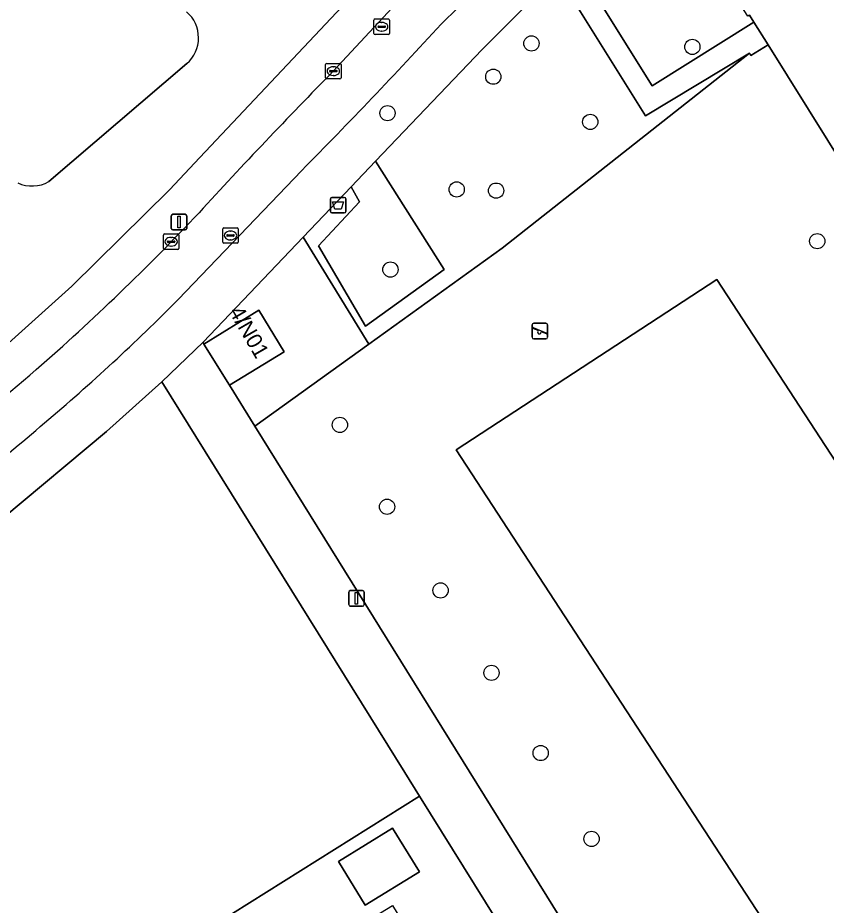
# Model space of a CAD drawing. Extents: x 157767 to 159172, y 387839 to 389425.
# Drawn here: x 158619.9 to 158671.8, y 388431.2 to 388488.2 of the extents above; entities that cross this region are included whole.
import ezdxf

# ---------------------------------------------------------------- set-up
doc = ezdxf.new("R2010")
doc.units = 0
for name, color, linetype in [('IMGEO_Afvalbak', 7, 'Continuous'), ('IMGEO_Boom', 7, 'Continuous'), ('IMGEO_Erf', 7, 'Continuous'), ('IMGEO_Fietspad_gesloten', 7, 'Continuous'), ('IMGEO_Groenvoorziening', 7, 'Continuous'), ('IMGEO_Kolk', 7, 'Continuous'), ('IMGEO_Lichtmast', 7, 'Continuous'), ('IMGEO_Pand', 7, 'Continuous'), ('IMGEO_Pand_nummerreeks', 7, 'Continuous'), ('IMGEO_Rijbaan_lokaal_open', 7, 'Continuous'), ('IMGEO_Rioolput', 7, 'Continuous'), ('IMGEO_Speelvoorziening', 7, 'Continuous'), ('IMGEO_Voetpad_open', 7, 'Continuous')]:
    doc.layers.add(name, color=color, linetype=linetype)

msp = doc.modelspace()

# ---------------------------------------------------------------- linework, layer by layer
at = {"layer": 'IMGEO_Afvalbak'}
for p, q in [((158639.955, 388475.718), (158639.955, 388476.518)), ((158639.955, 388476.518), (158639.955, 388475.718)), ((158640.055, 388476.618), (158640.845, 388476.618)), ((158640.845, 388476.618), (158640.055, 388476.618)), ((158640.945, 388476.518), (158640.945, 388475.718)), ((158640.945, 388475.718), (158640.945, 388476.518)), ((158640.845, 388475.618), (158640.055, 388475.618)), ((158640.055, 388475.618), (158640.845, 388475.618))]:
    msp.add_line(p, q, dxfattribs=at)
msp.add_lwpolyline([(158640.098, 388476.332), (158640.802, 388476.332), (158640.653, 388475.862), (158640.247, 388475.862), (158640.098, 388476.332)], dxfattribs=at)
for centre, start, end in [((158640.055, 388476.518), 90, 180), ((158640.055, 388476.518), 90, 180), ((158640.845, 388476.518), 0, 90), ((158640.845, 388476.518), 360, 90), ((158640.055, 388475.718), 180, 270), ((158640.055, 388475.718), 180, 270), ((158640.845, 388475.718), 270, 0), ((158640.845, 388475.718), 270, 0)]:
    msp.add_arc(centre, 0.1, start, end, dxfattribs=at)
at = {"layer": 'IMGEO_Boom'}
for centre in [(158652.866, 388486.505), (158663.203, 388486.282), (158650.417, 388484.367), (158643.623, 388482.026), (158656.646, 388481.463), (158648.067, 388477.127), (158650.598, 388477.05), (158671.224, 388473.808), (158643.811, 388471.979), (158640.564, 388462.006), (158643.594, 388456.75), (158647.03, 388451.379), (158650.301, 388446.085), (158653.459, 388440.936), (158656.728, 388435.42)]:
    msp.add_circle(centre, 0.489, dxfattribs=at)
at = {"layer": 'IMGEO_Erf'}
for points in [[(158563.902, 388500.002), (158546.841, 388486.547), (158572.12, 388466.385), (158574.41, 388458.376), (158576.104, 388452.449), (158580.59, 388436.753), (158584.771, 388440.019), (158591.218, 388444.966), (158595.873, 388448.598), (158597.911, 388450.189), (158613.32, 388462.213), (158618.4, 388466.48), (158623.335, 388470.914), (158629.613, 388477.098), (158631.562, 388479.175), (158640.35, 388488.498)], [(158630.732, 388485.206), (158621.873, 388477.634)]]:
    msp.add_lwpolyline(points, dxfattribs=at)
for points in [[(158645.683, 388438.176), (158644.744, 388439.685), (158629.121, 388464.777), (158625.579, 388461.577), (158618.904, 388456.008), (158587.816, 388431.738), (158587.422, 388431.43), (158593.275, 388422.284), (158601.024, 388410.197), (158601.17, 388410.289), (158607.572, 388414.286), (158615.01, 388418.931), (158620.617, 388422.432), (158622.408, 388423.583), (158626.409, 388426.086), (158628.198, 388427.208)], [(158645.683, 388438.176), (158628.198, 388427.208), (158643.196, 388403.29), (158645.486, 388404.719), (158642.862, 388408.926), (158646.095, 388410.942), (158644.376, 388413.678), (158641.749, 388412.102), (158639.855, 388415.148), (158638.637, 388417.107), (158637.421, 388419.062), (158635.546, 388422.077), (158638.104, 388423.727), (158636.39, 388426.519), (158643.933, 388431.15), (158645.922, 388427.912), (158643.366, 388426.343), (158646.2, 388421.81), (158649.021, 388417.297), (158651.571, 388418.827), (158653.582, 388415.611), (158646.624, 388411.272), (158649.247, 388407.066), (158660.63, 388414.169)], [(158640.466, 388433.969), (158643.949, 388436.108), (158645.667, 388433.311), (158642.185, 388431.171)]]:
    msp.add_lwpolyline(points, close=True, dxfattribs=at)
for centre, radius, start, end in [((158629.282, 388486.861), 2.201, 311.2243, 49.1897), ((158620.79, 388479.536), 2.188, 245.1564, 299.6489)]:
    msp.add_arc(centre, radius, start, end, dxfattribs=at)
at = {"layer": 'IMGEO_Fietspad_gesloten'}
for points in [[(158652.838, 388493.554), (158659.858, 388500), (158660.682, 388500.679), (158664.653, 388504.018), (158670.056, 388508.515), (158678.286, 388515.435), (158684.993, 388521.093), (158682.972, 388523.432), (158682.17, 388522.755), (158675.086, 388516.78), (158674.13, 388515.973), (158672.921, 388514.953), (158671.918, 388514.107), (158664.936, 388508.217), (158663.241, 388506.781), (158660.428, 388504.325), (158659.208, 388503.261), (158655.473, 388500), (158655.036, 388499.593), (158653.875, 388498.513), (158644.809, 388489.749), (158640.139, 388484.721)], [(158630.183, 388470.069), (158638.113, 388478.349)]]:
    msp.add_lwpolyline(points, dxfattribs=at)
for centre, radius, start, end in [((158535.454, 388604.533), 161.541, 313.69985, 316.60668), ((158412.257, 388702.368), 318.112, 315.23399, 317.57073), ((158893.829, 388235.458), 355.656, 135.50433, 137.52279), ((158518.85, 388582.075), 154.998, 311.25791, 316.62678), ((158537.442, 388561.846), 130.475, 310.16531, 315.29947), ((158429.256, 388690.879), 295.906, 307.08129, 310.40615), ((158520.26, 388579.44), 155.013, 306.44709, 310.82415)]:
    msp.add_arc(centre, radius, start, end, dxfattribs=at)
at = {"layer": 'IMGEO_Groenvoorziening'}
for points in [[(158666.875, 388488.323), (158666.76, 388488.253), (158663.552, 388493.273), (158662.648, 388492.703), (158660.38, 388496.429), (158655.55, 388491.924), (158660.631, 388483.786), (158667.162, 388487.863)], [(158642.419, 388467.188), (158650.996, 388473.359), (158666.864, 388485.888), (158660.186, 388481.857), (158654.51, 388490.947), (158649.707, 388486.119), (158642.859, 388478.94), (158647.265, 388471.978), (158642.208, 388468.343), (158639.196, 388473.512), (158641.827, 388476.336), (158641.285, 388477.29), (158638.204, 388474.061)], [(158668.062, 388486.42), (158666.961, 388485.733), (158666.864, 388485.888), (158650.996, 388473.359), (158642.419, 388467.188), (158635.107, 388461.928), (158663.614, 388416.031), (158671.172, 388420.747), (158672.737, 388418.353), (158676.136, 388420.464), (158696.569, 388433.156), (158699.967, 388435.267)], [(158641.285, 388477.29), (158641.827, 388476.336), (158639.196, 388473.512), (158642.208, 388468.343), (158647.265, 388471.978), (158642.859, 388478.94)], [(158642.419, 388467.188), (158638.204, 388474.061), (158631.773, 388467.32), (158631.834, 388467.199), (158635.352, 388469.376), (158636.986, 388466.701), (158633.478, 388464.551), (158635.107, 388461.928)], [(158664.766, 388471.346), (158648.022, 388460.407), (158670.967, 388425.285), (158687.711, 388436.224)], [(158664.766, 388471.346), (158687.711, 388436.224), (158670.967, 388425.285), (158648.022, 388460.407)]]:
    msp.add_lwpolyline(points, close=True, dxfattribs=at)
at = {"layer": 'IMGEO_Kolk'}
for p, q in [((158639.64, 388484.299), (158639.64, 388485.151)), ((158639.715, 388485.225), (158640.567, 388485.225)), ((158640.128, 388485.005), (158640.153, 388485.005)), ((158640.641, 388485.151), (158640.641, 388484.299)), ((158640.567, 388484.225), (158639.715, 388484.225)), ((158639.899, 388484.719), (158639.899, 388484.731)), ((158640.337, 388484.682), (158639.939, 388484.682)), ((158639.942, 388484.768), (158640.34, 388484.768)), ((158640.151, 388484.445), (158640.126, 388484.445)), ((158640.383, 388484.731), (158640.383, 388484.719)), ((158629.225, 388473.343), (158629.225, 388474.195)), ((158629.3, 388474.269), (158630.152, 388474.269)), ((158629.713, 388474.049), (158629.738, 388474.049)), ((158630.226, 388474.195), (158630.226, 388473.343)), ((158629.484, 388473.763), (158629.484, 388473.775)), ((158629.922, 388473.726), (158629.524, 388473.726)), ((158629.527, 388473.812), (158629.925, 388473.812)), ((158629.736, 388473.489), (158629.711, 388473.489)), ((158629.968, 388473.775), (158629.968, 388473.763)), ((158630.152, 388473.269), (158629.3, 388473.269))]:
    msp.add_line(p, q, dxfattribs=at)
for points in [[(158639.64, 388484.299), (158639.64, 388485.151)], [(158639.715, 388485.225), (158640.567, 388485.225)], [(158640.641, 388485.151), (158640.641, 388484.299)], [(158640.567, 388484.225), (158639.715, 388484.225)], [(158629.225, 388473.343), (158629.225, 388474.195)], [(158629.3, 388474.269), (158630.152, 388474.269)], [(158630.226, 388474.195), (158630.226, 388473.343)], [(158630.152, 388473.269), (158629.3, 388473.269)]]:
    msp.add_lwpolyline(points, dxfattribs=at)
for centre, radius, start, end in [((158639.717, 388485.149), 0.0765, 91.552, 178.448), ((158639.717, 388485.149), 0.0765, 91.552, 178.448), ((158640.565, 388485.149), 0.0765, 1.552, 88.448), ((158640.565, 388485.149), 0.0765, 1.552, 88.448), ((158639.717, 388484.301), 0.0765, 181.552, 268.448), ((158639.717, 388484.301), 0.0765, 181.552, 268.448), ((158639.939, 388484.728), 0.0403, 85.8775, 175.7526), ((158639.936, 388484.718), 0.0366, 178.938, 274.7102), ((158640.34, 388484.725), 0.043, 264.8664, 352.4533), ((158640.344, 388484.73), 0.0386, 1.7309, 96.639), ((158640.565, 388484.301), 0.0765, 271.552, 358.448), ((158640.565, 388484.301), 0.0765, 271.552, 358.448), ((158629.302, 388474.193), 0.0765, 91.552, 178.448), ((158629.302, 388474.193), 0.0765, 91.552, 178.448), ((158630.15, 388474.193), 0.0765, 1.552, 88.448), ((158630.15, 388474.193), 0.0765, 1.552, 88.448), ((158629.524, 388473.772), 0.0403, 85.8775, 175.7526), ((158629.521, 388473.762), 0.0366, 178.938, 274.7102), ((158629.925, 388473.769), 0.043, 264.8664, 352.4533), ((158629.929, 388473.774), 0.0386, 1.7309, 96.639), ((158629.302, 388473.345), 0.0765, 181.552, 268.448), ((158629.302, 388473.345), 0.0765, 181.552, 268.448), ((158630.15, 388473.345), 0.0765, 271.552, 358.448), ((158630.15, 388473.345), 0.0765, 271.552, 358.448)]:
    msp.add_arc(centre, radius, start, end, dxfattribs=at)
for centre, major_axis, ratio, start_param, end_param in [((158640.127, 388484.725), (-0.387, 0.002), 0.722429, 4.712389, 7.853982), ((158640.152, 388484.725), (-0.39, 0.002), 0.717154, 1.570796, 4.712389), ((158629.712, 388473.769), (-0.387, 0.002), 0.722429, 4.712389, 7.853982), ((158629.737, 388473.769), (-0.39, 0.002), 0.717154, 1.570796, 4.712389)]:
    msp.add_ellipse(centre, major_axis=major_axis, ratio=ratio, start_param=start_param, end_param=end_param, dxfattribs=at)
at = {"layer": 'IMGEO_Lichtmast'}
for p, q in [((158629.733, 388474.629), (158629.733, 388475.429)), ((158629.733, 388475.429), (158629.733, 388474.629)), ((158629.833, 388475.529), (158630.623, 388475.529)), ((158630.623, 388475.529), (158629.833, 388475.529)), ((158630.723, 388475.429), (158630.723, 388474.629)), ((158630.723, 388474.629), (158630.723, 388475.429)), ((158630.623, 388474.529), (158629.833, 388474.529)), ((158629.833, 388474.529), (158630.623, 388474.529)), ((158641.132, 388450.463), (158641.132, 388451.263)), ((158641.132, 388451.263), (158641.132, 388450.463)), ((158641.232, 388451.363), (158642.022, 388451.363)), ((158642.022, 388451.363), (158641.232, 388451.363)), ((158642.122, 388451.263), (158642.122, 388450.463)), ((158642.122, 388450.463), (158642.122, 388451.263)), ((158642.022, 388450.363), (158641.232, 388450.363)), ((158641.232, 388450.363), (158642.022, 388450.363))]:
    msp.add_line(p, q, dxfattribs=at)
for points in [[(158630.153, 388475.404), (158630.303, 388475.404), (158630.303, 388474.654), (158630.153, 388474.654), (158630.153, 388475.404)], [(158641.552, 388451.238), (158641.702, 388451.238), (158641.702, 388450.488), (158641.552, 388450.488), (158641.552, 388451.238)]]:
    msp.add_lwpolyline(points, dxfattribs=at)
for centre, start, end in [((158629.833, 388475.429), 90, 180), ((158629.833, 388475.429), 90, 180), ((158630.623, 388475.429), 0, 90), ((158630.623, 388475.429), 360, 90), ((158629.833, 388474.629), 180, 270), ((158629.833, 388474.629), 180, 270), ((158630.623, 388474.629), 270, 0), ((158630.623, 388474.629), 270, 0), ((158641.232, 388451.263), 90, 180), ((158641.232, 388451.263), 90, 180), ((158642.022, 388451.263), 0, 90), ((158642.022, 388451.263), 360, 90), ((158641.232, 388450.463), 180, 270), ((158641.232, 388450.463), 180, 270), ((158642.022, 388450.463), 270, 0), ((158642.022, 388450.463), 270, 0)]:
    msp.add_arc(centre, 0.1, start, end, dxfattribs=at)
at = {"layer": 'IMGEO_Pand'}
msp.add_lwpolyline([(158621.873, 388477.634), (158630.732, 388485.206)], dxfattribs=at)
for points in [[(158633.478, 388464.551), (158636.986, 388466.701), (158635.352, 388469.376), (158631.834, 388467.199)], [(158640.466, 388433.969), (158642.185, 388431.171), (158645.667, 388433.311), (158643.949, 388436.108)]]:
    msp.add_lwpolyline(points, close=True, dxfattribs=at)
for centre, radius, start, end in [((158629.282, 388486.861), 2.201, 311.2243, 49.1897), ((158620.79, 388479.536), 2.188, 245.1564, 299.6489)]:
    msp.add_arc(centre, radius, start, end, dxfattribs=at)
at = {"layer": 'IMGEO_Rijbaan_lokaal_open'}
msp.add_lwpolyline([(158666.875, 388488.323), (158667.162, 388487.863), (158668.062, 388486.42), (158699.967, 388435.267)], dxfattribs=at)
at = {"layer": 'IMGEO_Rioolput'}
for p, q in [((158642.749, 388487.147), (158642.749, 388487.999)), ((158642.824, 388488.073), (158643.676, 388488.073)), ((158643.237, 388487.853), (158643.262, 388487.853)), ((158643.75, 388487.999), (158643.75, 388487.147)), ((158643.676, 388487.073), (158642.824, 388487.073)), ((158643.008, 388487.567), (158643.008, 388487.579)), ((158643.446, 388487.53), (158643.048, 388487.53)), ((158643.051, 388487.616), (158643.449, 388487.616)), ((158643.26, 388487.293), (158643.235, 388487.293)), ((158643.492, 388487.579), (158643.492, 388487.567)), ((158633.034, 388473.745), (158633.034, 388474.597)), ((158633.109, 388474.671), (158633.961, 388474.671)), ((158634.035, 388474.597), (158634.035, 388473.745)), ((158633.293, 388474.165), (158633.293, 388474.177)), ((158633.731, 388474.128), (158633.333, 388474.128)), ((158633.336, 388474.214), (158633.734, 388474.214)), ((158633.522, 388474.451), (158633.547, 388474.451)), ((158633.777, 388474.177), (158633.777, 388474.165)), ((158633.961, 388473.671), (158633.109, 388473.671)), ((158633.545, 388473.891), (158633.52, 388473.891))]:
    msp.add_line(p, q, dxfattribs=at)
for points in [[(158642.749, 388487.147), (158642.749, 388487.999)], [(158642.824, 388488.073), (158643.676, 388488.073)], [(158643.75, 388487.999), (158643.75, 388487.147)], [(158643.676, 388487.073), (158642.824, 388487.073)], [(158633.034, 388473.745), (158633.034, 388474.597)], [(158633.109, 388474.671), (158633.961, 388474.671)], [(158634.035, 388474.597), (158634.035, 388473.745)], [(158633.961, 388473.671), (158633.109, 388473.671)]]:
    msp.add_lwpolyline(points, dxfattribs=at)
for centre, radius, start, end in [((158642.826, 388487.997), 0.0765, 91.552, 178.448), ((158642.826, 388487.997), 0.0765, 91.552, 178.448), ((158643.674, 388487.997), 0.0765, 1.552, 88.448), ((158643.674, 388487.997), 0.0765, 1.552, 88.448), ((158642.826, 388487.149), 0.0765, 181.552, 268.448), ((158642.826, 388487.149), 0.0765, 181.552, 268.448), ((158643.048, 388487.576), 0.0403, 85.8775, 175.7526), ((158643.045, 388487.566), 0.0366, 178.938, 274.7102), ((158643.449, 388487.573), 0.043, 264.8664, 352.4533), ((158643.453, 388487.578), 0.0386, 1.7309, 96.639), ((158643.674, 388487.149), 0.0765, 271.552, 358.448), ((158643.674, 388487.149), 0.0765, 271.552, 358.448), ((158633.111, 388474.595), 0.0765, 91.552, 178.448), ((158633.111, 388474.595), 0.0765, 91.552, 178.448), ((158633.959, 388474.595), 0.0765, 1.552, 88.448), ((158633.959, 388474.595), 0.0765, 1.552, 88.448), ((158633.333, 388474.174), 0.0403, 85.8775, 175.7526), ((158633.33, 388474.164), 0.0366, 178.938, 274.7102), ((158633.734, 388474.171), 0.043, 264.8664, 352.4533), ((158633.738, 388474.176), 0.0386, 1.7309, 96.639), ((158633.111, 388473.747), 0.0765, 181.552, 268.448), ((158633.111, 388473.747), 0.0765, 181.552, 268.448), ((158633.959, 388473.747), 0.0765, 271.552, 358.448), ((158633.959, 388473.747), 0.0765, 271.552, 358.448)]:
    msp.add_arc(centre, radius, start, end, dxfattribs=at)
for centre, major_axis, ratio, start_param, end_param in [((158643.236, 388487.573), (-0.387, 0.002), 0.722429, 4.712389, 7.853982), ((158643.261, 388487.573), (-0.39, 0.002), 0.717154, 1.570796, 4.712389), ((158633.521, 388474.171), (-0.387, 0.002), 0.722429, 4.712389, 7.853982), ((158633.546, 388474.171), (-0.39, 0.002), 0.717154, 1.570796, 4.712389)]:
    msp.add_ellipse(centre, major_axis=major_axis, ratio=ratio, start_param=start_param, end_param=end_param, dxfattribs=at)
at = {"layer": 'IMGEO_Speelvoorziening'}
for p, q in [((158652.91, 388467.635), (158652.91, 388468.435)), ((158652.91, 388468.435), (158652.91, 388467.635)), ((158652.979, 388468.26), (158653.855, 388467.907)), ((158653.01, 388468.535), (158653.8, 388468.535)), ((158653.8, 388468.535), (158653.01, 388468.535)), ((158653.9, 388468.435), (158653.9, 388467.635)), ((158653.9, 388467.635), (158653.9, 388468.435)), ((158653.293, 388468.063), (158652.954, 388468.2)), ((158653.831, 388467.847), (158653.491, 388467.984)), ((158653.8, 388467.535), (158653.01, 388467.535)), ((158653.01, 388467.535), (158653.8, 388467.535))]:
    msp.add_line(p, q, dxfattribs=at)
for centre, radius, start, end in [((158653.01, 388468.435), 0.1, 90, 180), ((158653.01, 388468.435), 0.1, 90, 180), ((158652.967, 388468.23), 0.0327, 68.078, 248.078), ((158653.8, 388468.435), 0.1, 0, 90), ((158653.8, 388468.435), 0.1, 360, 90), ((158653.372, 388467.973), 0.12, 130.9928, 5.1632), ((158653.843, 388467.877), 0.0327, 248.078, 68.078), ((158653.01, 388467.635), 0.1, 180, 270), ((158653.01, 388467.635), 0.1, 180, 270), ((158653.8, 388467.635), 0.1, 270, 0), ((158653.8, 388467.635), 0.1, 270, 0)]:
    msp.add_arc(centre, radius, start, end, dxfattribs=at)
at = {"layer": 'IMGEO_Voetpad_open'}
for points in [[(158629.121, 388464.777), (158631.773, 388467.32), (158638.204, 388474.061), (158641.285, 388477.29), (158642.859, 388478.94), (158649.707, 388486.119), (158654.51, 388490.947), (158655.55, 388491.924), (158660.38, 388496.429), (158662.648, 388492.703), (158663.552, 388493.273), (158661.125, 388497.258), (158659.858, 388500), (158652.838, 388493.554)], [(158640.139, 388484.721), (158644.809, 388489.749), (158643.351, 388491.453), (158640.35, 388488.498), (158631.562, 388479.175), (158629.613, 388477.098), (158623.335, 388470.914), (158618.4, 388466.48), (158613.32, 388462.213), (158597.911, 388450.189), (158595.873, 388448.598), (158591.218, 388444.966), (158584.771, 388440.019), (158580.59, 388436.753), (158576.416, 388433.493), (158569.875, 388428.384), (158551.056, 388413.805), (158548.773, 388412.037), (158542.868, 388407.325), (158542.555, 388407.045), (158541.675, 388406.347), (158538.213, 388403.994)], [(158638.113, 388478.349), (158630.183, 388470.069)], [(158542.011, 388396.34), (158546.429, 388399.427), (158549.599, 388401.902), (158555.065, 388406.169), (158586.296, 388430.551), (158593.331, 388419.346), (158612.857, 388388.082), (158614.559, 388385.365), (158616.031, 388386.273), (158601.024, 388410.197), (158593.275, 388422.284), (158587.422, 388431.43), (158587.816, 388431.738), (158618.904, 388456.008), (158625.579, 388461.577), (158629.121, 388464.777)]]:
    msp.add_lwpolyline(points, dxfattribs=at)
for points in [[(158668.062, 388486.42), (158667.162, 388487.863), (158660.631, 388483.786), (158655.55, 388491.924), (158654.51, 388490.947), (158660.186, 388481.857), (158666.864, 388485.888), (158666.961, 388485.733)], [(158635.107, 388461.928), (158633.478, 388464.551), (158631.834, 388467.199), (158631.773, 388467.32), (158629.121, 388464.777), (158644.744, 388439.685), (158645.683, 388438.176), (158660.63, 388414.169), (158663.614, 388416.031)]]:
    msp.add_lwpolyline(points, close=True, dxfattribs=at)
for centre, radius, start, end in [((158535.454, 388604.533), 161.541, 313.69985, 316.60668), ((158412.257, 388702.368), 318.112, 315.23399, 317.57073), ((158893.829, 388235.458), 355.656, 135.50433, 137.52279), ((158518.85, 388582.075), 154.998, 311.25791, 316.62678), ((158537.442, 388561.846), 130.475, 310.16531, 315.29947), ((158429.256, 388690.879), 295.906, 307.08129, 310.40615), ((158520.26, 388579.44), 155.013, 306.44709, 310.82415)]:
    msp.add_arc(centre, radius, start, end, dxfattribs=at)

# ---------------------------------------------------------------- texts
at = {"layer": 'IMGEO_Pand_nummerreeks'}
msp.add_text('4/N01', height=1, rotation=299.9816, dxfattribs=at).set_placement((158633.412, 388469.275))

doc.saveas('drawing.dxf')
